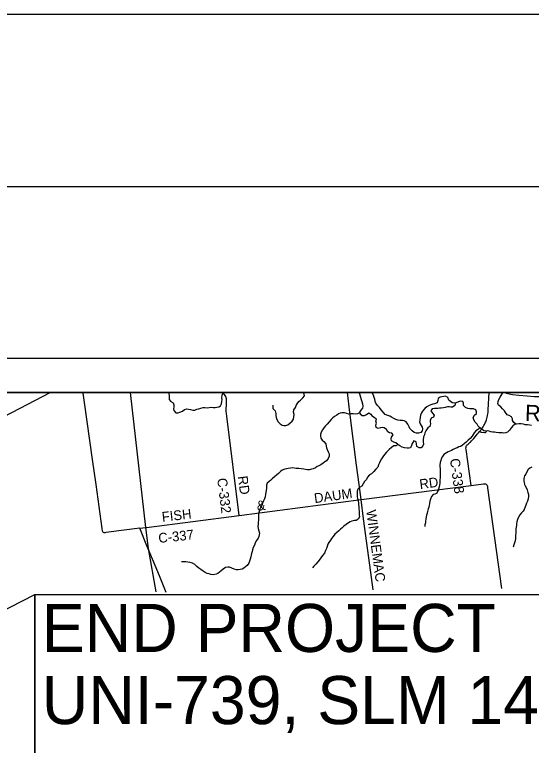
# Model space of a CAD drawing. Extents: x 0 to 34, y 0 to 22.
# Drawn here: x 6.243 to 7.746, y 19.874 to 22 of the extents above; entities that cross this region are included whole.
import ezdxf

# ---------------------------------------------------------------- set-up
doc = ezdxf.new("R2010")
doc.units = 0
for name, color, linetype in [('GM_X_Corporation', 7, 'Continuous'), ('GM_X_County_Road', 7, 'Continuous'), ('GM_X_County_Road_Text', 7, 'Continuous'), ('GM_X_Minor_River', 7, 'Continuous'), ('GM_X_Minor_River_Text', 7, 'Continuous'), ('GM_X_State_Route', 7, 'Continuous'), ('GM_X_Township_Road', 7, 'Continuous'), ('SH_Border', 7, 'Continuous'), ('SH_Cut_Line', 7, 'Continuous'), ('SH_Data', 7, 'Continuous'), ('SH_Text', 7, 'Continuous')]:
    doc.layers.add(name, color=color, linetype=linetype)

msp = doc.modelspace()

# ---------------------------------------------------------------- linework, layer by layer
at = {"layer": 'GM_X_Corporation'}
for points in [[(2.7052, 14.1), (8.9, 14.1), (8.9, 20.9), (3.3687, 20.9)], [(8.1611, 20.0595), (8.6025, 20.1153), (8.6985, 20.1278), (8.9, 20.1529), (8.9, 20.9), (6.5792, 20.9), (6.6238, 20.5079), (6.6308, 20.4463), (6.653, 20.3209)]]:
    msp.add_lwpolyline(points, dxfattribs=at)
at = {"layer": 'GM_X_County_Road'}
for points in [[(6.6277, 20.454), (6.6067, 20.5053), (6.5081, 20.4927), (6.5046, 20.4923), (6.5027, 20.4925), (6.5014, 20.4928), (6.4998, 20.4936), (6.4989, 20.4953), (6.4984, 20.4972), (6.4972, 20.5047), (6.4798, 20.6332), (6.4692, 20.7056), (6.4463, 20.8711), (6.4424, 20.8989), (6.4422, 20.9)], [(6.8958, 20.5429), (6.8598, 20.8317), (6.8587, 20.8393), (6.8578, 20.8455), (6.8581, 20.8521), (6.8588, 20.8649), (6.8592, 20.8739), (6.8587, 20.882), (6.8566, 20.8886), (6.853, 20.8944), (6.8487, 20.9)], [(7.2858, 20.3266), (7.276, 20.3979), (7.2577, 20.5328), (7.2503, 20.5893), (7.2449, 20.6328), (7.2373, 20.6889), (7.218, 20.8421), (7.211, 20.9)], [(7.5706, 20.6301), (7.5559, 20.7342), (7.5556, 20.7385), (7.5559, 20.7418), (7.5566, 20.7441), (7.5576, 20.7461), (7.5593, 20.7481), (7.5616, 20.7505), (7.5678, 20.7557), (7.5685, 20.7564), (7.5716, 20.7594), (7.5741, 20.762), (7.5781, 20.7662), (7.5822, 20.7712), (7.5859, 20.776), (7.5886, 20.7795), (7.5903, 20.7813), (7.5918, 20.7829), (7.5954, 20.7873), (7.5984, 20.791), (7.6002, 20.7932), (7.6019, 20.7956), (7.6036, 20.7979), (7.6053, 20.8004), (7.6067, 20.8026), (7.608, 20.8047), (7.6093, 20.807), (7.6106, 20.8096), (7.6119, 20.8123), (7.613, 20.8149), (7.6143, 20.8181), (7.6153, 20.8211), (7.6164, 20.8245), (7.6175, 20.8288), (7.6185, 20.8337), (7.6192, 20.8377), (7.6198, 20.8435), (7.6203, 20.8497), (7.6235, 20.9)], [(6.6264, 20.508), (6.8958, 20.5429), (7.2503, 20.5893), (7.5706, 20.6301), (7.607, 20.6347), (7.6102, 20.6348), (7.6128, 20.6345), (7.6143, 20.6337), (7.616, 20.6321), (7.6171, 20.6297), (7.6178, 20.6266), (7.6184, 20.6229), (7.6593, 20.3303)], [(6.6067, 20.5053), (6.6239, 20.5076), (6.6264, 20.508)], [(6.6835, 20.3185), (6.6637, 20.3666), (6.6309, 20.446), (6.6277, 20.454)]]:
    msp.add_lwpolyline(points, dxfattribs=at)
at = {"layer": 'GM_X_Minor_River'}
for p, q in [((7.0831, 20.9), (7.0838, 20.8992)), ((7.0838, 20.8992), (7.0837, 20.9)), ((7.2829, 20.8991), (7.2806, 20.9))]:
    msp.add_line(p, q, dxfattribs=at)
for points in [[(6.6898, 20.9), (6.691, 20.898), (6.6919, 20.8906), (6.692, 20.8853), (6.6926, 20.8804), (6.6971, 20.8745), (6.7038, 20.8701), (6.7061, 20.8642), (6.7053, 20.8585), (6.7047, 20.853), (6.706, 20.8479), (6.7114, 20.8414), (6.718, 20.8408), (6.7237, 20.8432), (6.7309, 20.8466), (6.7372, 20.8505), (6.7436, 20.8528), (6.7485, 20.8523), (6.7546, 20.8512), (6.7608, 20.8492), (6.7665, 20.849), (6.7731, 20.8518), (6.7782, 20.8531), (6.7843, 20.855), (6.7911, 20.8564), (6.796, 20.8566), (6.8028, 20.8556), (6.8083, 20.8565), (6.8145, 20.858), (6.8198, 20.8572), (6.8262, 20.8571), (6.8313, 20.8577), (6.8363, 20.8592), (6.8412, 20.862), (6.8448, 20.8675), (6.8458, 20.8739), (6.846, 20.8803), (6.8453, 20.8853), (6.8459, 20.8923), (6.8495, 20.9)], [(6.9939, 20.8636), (6.9939, 20.8587), (6.994, 20.8538), (7.0001, 20.8467), (7.0028, 20.8391), (7.0026, 20.8344), (7.0033, 20.8275), (7.005, 20.8222), (7.0093, 20.8154), (7.0153, 20.8094), (7.021, 20.8056), (7.0259, 20.8043), (7.0319, 20.8046), (7.037, 20.8063), (7.0435, 20.8113), (7.05, 20.817), (7.0534, 20.8232), (7.0553, 20.8299), (7.0554, 20.8361), (7.0543, 20.8431), (7.0549, 20.8501), (7.0593, 20.8569), (7.0621, 20.8626), (7.0644, 20.8677), (7.0694, 20.8741), (7.0743, 20.8785), (7.0812, 20.8851), (7.0861, 20.8907), (7.0838, 20.8992)], [(7.2444, 20.9), (7.2445, 20.8991), (7.2464, 20.8938), (7.2509, 20.8805), (7.2529, 20.8739), (7.2546, 20.8672), (7.2559, 20.8611), (7.2549, 20.8547), (7.2499, 20.8489), (7.2454, 20.8436), (7.2474, 20.8379), (7.254, 20.8337), (7.2606, 20.8331), (7.2665, 20.8368), (7.2726, 20.8411), (7.2788, 20.8375), (7.2825, 20.8314)], [(7.716, 20.8091), (7.7091, 20.8093), (7.7027, 20.8082), (7.6979, 20.8076), (7.6922, 20.8033), (7.6879, 20.7982), (7.6818, 20.7908), (7.6766, 20.7847), (7.6715, 20.7829), (7.666, 20.7821), (7.6611, 20.7831), (7.656, 20.7831), (7.6509, 20.7835), (7.6437, 20.7845), (7.6386, 20.7853), (7.6336, 20.7851), (7.6282, 20.7863), (7.6232, 20.7882), (7.6183, 20.7892), (7.6126, 20.7884), (7.6075, 20.7886), (7.6017, 20.7942), (7.5949, 20.7982), (7.5911, 20.8029), (7.5879, 20.8079), (7.5826, 20.8145), (7.5781, 20.821), (7.5764, 20.8273), (7.58, 20.8348), (7.5859, 20.8392), (7.5861, 20.8443), (7.5839, 20.8502), (7.5773, 20.8529), (7.5714, 20.8531), (7.5665, 20.8531), (7.5614, 20.8537), (7.5545, 20.8566), (7.5487, 20.8629), (7.5482, 20.8695), (7.5461, 20.8742), (7.5395, 20.8748), (7.5334, 20.8728), (7.5273, 20.8705), (7.5226, 20.8694), (7.5165, 20.8702), (7.5114, 20.8729), (7.5058, 20.8784), (7.5029, 20.8856), (7.496, 20.89), (7.4908, 20.8889), (7.4855, 20.8874), (7.4808, 20.8868), (7.4747, 20.8831), (7.4737, 20.877), (7.4714, 20.8708), (7.4644, 20.8678), (7.4595, 20.8668), (7.453, 20.8648), (7.4483, 20.8629), (7.4415, 20.8591), (7.4356, 20.8535), (7.4293, 20.8459), (7.426, 20.841), (7.4236, 20.834), (7.422, 20.8275), (7.421, 20.8209), (7.4205, 20.8146), (7.4223, 20.8095), (7.4253, 20.8048), (7.4282, 20.7996), (7.4291, 20.7947), (7.4285, 20.789), (7.4241, 20.7837), (7.4179, 20.782), (7.4116, 20.782), (7.4048, 20.784), (7.3989, 20.7887), (7.3923, 20.7956), (7.3907, 20.8009), (7.3863, 20.8087), (7.3812, 20.8154), (7.3761, 20.818), (7.371, 20.8186), (7.3644, 20.8185), (7.3576, 20.8202), (7.3515, 20.8214), (7.3453, 20.8244), (7.339, 20.8288), (7.3339, 20.8313), (7.3281, 20.8334), (7.3209, 20.8367), (7.3147, 20.8435), (7.3088, 20.8504), (7.3043, 20.8568), (7.2979, 20.8628), (7.2934, 20.8692), (7.2919, 20.8742), (7.29, 20.8806), (7.2889, 20.8857), (7.287, 20.8928), (7.2829, 20.8991)], [(7.7011, 20.808), (7.6944, 20.8127), (7.6908, 20.8185), (7.691, 20.8234), (7.6878, 20.8293), (7.681, 20.8335), (7.6757, 20.8358), (7.6704, 20.8422), (7.6672, 20.8472), (7.6618, 20.8533), (7.6569, 20.8584), (7.6501, 20.8636), (7.6486, 20.8683), (7.649, 20.8746), (7.6509, 20.8797), (7.6551, 20.8867), (7.6579, 20.892), (7.6633, 20.8994), (7.6636, 20.9)], [(7.5249, 20.87), (7.5229, 20.8626), (7.5167, 20.8582), (7.5119, 20.8577), (7.5064, 20.8587), (7.5017, 20.8583), (7.4953, 20.8572), (7.4898, 20.8559), (7.4837, 20.8552), (7.4786, 20.8546), (7.4738, 20.8542), (7.4636, 20.8535), (7.4577, 20.8526), (7.4535, 20.8475), (7.4584, 20.8407), (7.4626, 20.8348), (7.4609, 20.8283), (7.4544, 20.8255), (7.4515, 20.8194), (7.4517, 20.8147), (7.4521, 20.8092), (7.4505, 20.8018), (7.4448, 20.7973), (7.4387, 20.7893), (7.436, 20.7829), (7.4347, 20.7776), (7.4324, 20.7712), (7.4314, 20.7628), (7.4314, 20.7573), (7.4316, 20.7503), (7.43, 20.7452), (7.4256, 20.7391), (7.4194, 20.7391), (7.4124, 20.7434), (7.4117, 20.7506), (7.4106, 20.757), (7.4041, 20.7599), (7.3992, 20.7525), (7.3974, 20.7461), (7.3942, 20.7396), (7.3893, 20.7385), (7.3842, 20.7383), (7.3768, 20.7391), (7.3703, 20.7409), (7.3635, 20.7449), (7.3571, 20.7496), (7.3518, 20.754), (7.3454, 20.756), (7.3393, 20.7596), (7.3378, 20.7653), (7.3392, 20.7704), (7.3441, 20.777), (7.34, 20.7823), (7.3336, 20.7835), (7.3285, 20.7864), (7.3245, 20.7927), (7.3175, 20.7976), (7.3117, 20.799), (7.3069, 20.7973), (7.3001, 20.7954), (7.2942, 20.7987), (7.2931, 20.8051), (7.2958, 20.8114), (7.2935, 20.8174), (7.2949, 20.8231), (7.2896, 20.8269), (7.2825, 20.8314)], [(7.2461, 20.8414), (7.2397, 20.8385), (7.2342, 20.8378), (7.2277, 20.8386), (7.2204, 20.8379), (7.2139, 20.8377), (7.2087, 20.8391), (7.2024, 20.8412), (7.1949, 20.8413), (7.1898, 20.84), (7.1848, 20.8383), (7.1795, 20.8347), (7.1735, 20.8306), (7.1687, 20.8266), (7.163, 20.8214), (7.1577, 20.8148), (7.1518, 20.8085), (7.1472, 20.8036), (7.1423, 20.7972), (7.1385, 20.7919), (7.1344, 20.7848), (7.1325, 20.7787), (7.1321, 20.7736), (7.1338, 20.7671), (7.1375, 20.762), (7.1426, 20.7576), (7.1475, 20.7515), (7.1488, 20.7445), (7.1501, 20.7395), (7.1515, 20.7344), (7.1551, 20.7277), (7.1573, 20.7215), (7.1573, 20.715), (7.155, 20.7086), (7.15, 20.702), (7.1451, 20.6984), (7.14, 20.6949), (7.1331, 20.6903), (7.128, 20.6872), (7.1231, 20.6847), (7.1176, 20.6813), (7.1113, 20.678), (7.1062, 20.6769), (7.1003, 20.6758), (7.0949, 20.6756), (7.0884, 20.6762), (7.0835, 20.6772), (7.0758, 20.6784), (7.0692, 20.6792), (7.062, 20.6792), (7.056, 20.68), (7.0505, 20.681), (7.0448, 20.6803), (7.0386, 20.6794), (7.0333, 20.6783), (7.0283, 20.6772), (7.0213, 20.6744), (7.0162, 20.6708), (7.0105, 20.6644), (7.0044, 20.6599), (6.9993, 20.656), (6.9923, 20.6492), (6.9875, 20.645), (6.9828, 20.6411), (6.9775, 20.6362), (6.9757, 20.6309), (6.9753, 20.6258), (6.9751, 20.6207), (6.9747, 20.6159), (6.9737, 20.6097), (6.9725, 20.6042), (6.971, 20.5972), (6.9692, 20.5913), (6.9669, 20.5851), (6.9639, 20.5781), (6.9621, 20.5716), (6.9593, 20.5667), (6.9558, 20.5607), (6.9537, 20.5539), (6.9524, 20.5469), (6.9523, 20.5412), (6.9519, 20.5349), (6.9517, 20.5294), (6.9513, 20.5228), (6.951, 20.5165), (6.9506, 20.5112), (6.9515, 20.505), (6.9534, 20.4979), (6.9547, 20.4915), (6.9541, 20.4867), (6.9529, 20.4818), (6.951, 20.4765), (6.9464, 20.4701), (6.942, 20.4627), (6.9407, 20.4563), (6.937, 20.4491), (6.9342, 20.4423), (6.9332, 20.4374), (6.9318, 20.4321), (6.9309, 20.4272), (6.9295, 20.4222)], [(7.596, 20.7975), (7.5916, 20.7938), (7.5842, 20.7885), (7.5795, 20.7833), (7.5766, 20.7783), (7.5734, 20.773), (7.5676, 20.7662), (7.5623, 20.7613), (7.5566, 20.7562), (7.5515, 20.7519), (7.5444, 20.7458), (7.5397, 20.7434), (7.5348, 20.7419), (7.5295, 20.7396), (7.5241, 20.7378), (7.5185, 20.7344), (7.5135, 20.7319), (7.5088, 20.7301), (7.504, 20.7274), (7.4993, 20.7244), (7.4915, 20.7203), (7.4869, 20.7142), (7.4837, 20.707), (7.4821, 20.7023), (7.4806, 20.697), (7.4796, 20.6902), (7.4796, 20.6854), (7.4802, 20.678), (7.4803, 20.6719), (7.4801, 20.6659), (7.4805, 20.6604), (7.4806, 20.6545), (7.4798, 20.6439), (7.4794, 20.637), (7.4788, 20.6308), (7.4779, 20.6259), (7.4761, 20.619), (7.4742, 20.6134), (7.47, 20.6064), (7.4651, 20.6047), (7.4598, 20.6032), (7.4552, 20.5979), (7.4521, 20.5901), (7.4508, 20.584), (7.4496, 20.577), (7.4489, 20.5719), (7.4473, 20.5672), (7.4454, 20.5615), (7.4435, 20.5543), (7.4425, 20.5496), (7.441, 20.5439), (7.4394, 20.5391), (7.4387, 20.5323), (7.4381, 20.5264), (7.4375, 20.5215), (7.4363, 20.5153), (7.4357, 20.5105)], [(7.7462, 20.8048), (7.7411, 20.8057), (7.7341, 20.8063), (7.7275, 20.8067), (7.7226, 20.8085), (7.716, 20.8091)], [(7.3581, 20.7489), (7.3518, 20.7453), (7.3457, 20.7453), (7.3391, 20.7406), (7.332, 20.7344), (7.3246, 20.7268), (7.3187, 20.7196), (7.3142, 20.7134), (7.31, 20.7074), (7.3063, 20.7007), (7.3039, 20.6958), (7.3014, 20.6898), (7.2993, 20.6833), (7.2937, 20.6769), (7.2878, 20.6705), (7.2806, 20.664)], [(7.7473, 20.683), (7.7414, 20.6803), (7.7366, 20.676), (7.7324, 20.6692), (7.7296, 20.6631), (7.7263, 20.6576), (7.7238, 20.6499), (7.724, 20.6429), (7.7247, 20.6381), (7.7261, 20.6332), (7.7277, 20.6284), (7.7317, 20.6218), (7.7338, 20.617), (7.7358, 20.6092), (7.7373, 20.6041), (7.7375, 20.598), (7.7367, 20.5906), (7.7344, 20.5842), (7.7319, 20.5783), (7.7296, 20.5727), (7.7281, 20.5675), (7.725, 20.56), (7.7216, 20.555), (7.717, 20.5501), (7.7124, 20.5448), (7.7084, 20.5376), (7.7054, 20.5306), (7.7031, 20.5238), (7.7023, 20.5185), (7.7023, 20.5132), (7.7017, 20.5083), (7.7009, 20.5035), (7.7005, 20.4988), (7.7003, 20.4908), (7.6999, 20.4857), (7.6999, 20.481), (7.6997, 20.4757), (7.6983, 20.4685), (7.6966, 20.4633), (7.6945, 20.4569), (7.6931, 20.4505)], [(7.2806, 20.664), (7.2753, 20.6604), (7.2696, 20.6536), (7.2661, 20.6474), (7.2608, 20.6413), (7.2562, 20.6347), (7.2526, 20.6279), (7.2461, 20.6244), (7.2406, 20.6193), (7.2391, 20.6129), (7.2387, 20.6081), (7.2388, 20.603), (7.2394, 20.5983), (7.2405, 20.5918), (7.2423, 20.5851), (7.2427, 20.5781), (7.2432, 20.5734), (7.2437, 20.5683), (7.2443, 20.5618), (7.2448, 20.5563), (7.2453, 20.55), (7.2453, 20.5447), (7.2458, 20.5383), (7.2418, 20.5317), (7.2359, 20.5279), (7.231, 20.5278), (7.224, 20.5257), (7.2187, 20.5241), (7.2134, 20.5209), (7.2071, 20.5167), (7.1999, 20.5115), (7.195, 20.507), (7.1902, 20.5024), (7.1855, 20.4981), (7.179, 20.4923), (7.1743, 20.4878), (7.1691, 20.4817), (7.1644, 20.4759), (7.1613, 20.471), (7.1567, 20.4644), (7.1539, 20.4594), (7.1514, 20.4528), (7.1496, 20.4466), (7.147, 20.4409), (7.1443, 20.4333), (7.1382, 20.426), (7.1336, 20.419), (7.1288, 20.4128), (7.1243, 20.4079), (7.1188, 20.4011), (7.1131, 20.3952), (7.1092, 20.39)], [(6.9295, 20.4222), (6.928, 20.4152), (6.9262, 20.4097), (6.9237, 20.4037), (6.9192, 20.3973), (6.9142, 20.3931), (6.9091, 20.3897), (6.9042, 20.3866), (6.8992, 20.3855), (6.893, 20.3847), (6.8879, 20.3846), (6.8815, 20.3861), (6.8749, 20.389), (6.8681, 20.3923), (6.863, 20.3925), (6.8564, 20.391), (6.8493, 20.3863), (6.8435, 20.3813), (6.8387, 20.3775), (6.8334, 20.3739), (6.8287, 20.3715), (6.8205, 20.3699), (6.813, 20.371), (6.8081, 20.3724), (6.8024, 20.374), (6.7971, 20.3765), (6.7907, 20.3803), (6.7845, 20.3853), (6.7785, 20.3895), (6.7727, 20.3946), (6.7667, 20.4002), (6.7604, 20.4034), (6.7533, 20.4056), (6.7463, 20.4066), (6.7404, 20.4079), (6.7334, 20.408), (6.7285, 20.4078)]]:
    msp.add_lwpolyline(points, dxfattribs=at)
at = {"layer": 'GM_X_State_Route'}
for points in [[(5.1553, 20.0682), (5.5823, 20.4982), (5.5912, 20.5071), (5.5981, 20.5133), (5.6042, 20.5172), (5.612, 20.5216), (5.6302, 20.5309), (5.7752, 20.6055), (5.9644, 20.7031), (6.1813, 20.8149), (6.2361, 20.8428), (6.3463, 20.9)], [(7.6702, 20.9), (7.6739, 20.8989), (7.6815, 20.897), (7.6914, 20.8951), (7.709, 20.8931), (7.7334, 20.8908), (7.754, 20.8891), (7.769, 20.8884), (7.7884, 20.889), (7.8455, 20.8913), (7.8638, 20.8923), (7.8935, 20.8949), (7.9546, 20.8995), (7.9617, 20.9)]]:
    msp.add_lwpolyline(points, dxfattribs=at)
at = {"layer": 'GM_X_Township_Road'}
msp.add_lwpolyline([(7.5954, 20.7873), (7.5963, 20.7865), (7.5973, 20.786), (7.5985, 20.7856), (7.5998, 20.7853), (7.6096, 20.7844), (7.611, 20.7844), (7.6125, 20.7845), (7.6136, 20.7849), (7.6145, 20.7856), (7.6155, 20.7868)], dxfattribs=at)
at = {"layer": 'SH_Border'}
msp.add_lwpolyline([(1.5, 21.5), (33.5, 21.5), (33.5, 0.5), (1.5, 0.5)], close=True, dxfattribs=at)
at = {"layer": 'SH_Cut_Line'}
msp.add_lwpolyline([(0, 0), (34, 0), (34, 22), (0, 22)], close=True, dxfattribs=at)
at = {"layer": 'SH_Data'}
for p, q in [((2, 21), (9, 21)), ((2.1, 20.9), (8.9, 20.9))]:
    msp.add_line(p, q, dxfattribs=at)
at = {"layer": 'SH_Text'}
msp.add_lwpolyline([(6.3016, 19.6886), (5.3182, 19.808), (6.3016, 20.3124)], close=True, dxfattribs=at)
msp.add_lwpolyline([(8.1244, 20.0434), (8.1244, 19.6886), (6.3016, 19.6886), (6.3016, 20.3124), (8.1244, 20.3124), (8.1244, 20.053)], dxfattribs=at)

# ---------------------------------------------------------------- texts
at = {"layer": 'GM_X_County_Road_Text'}
for s, height, rotation, p in [('C-338', 0.02841, 277.7406, (7.5089, 20.7069)), ('C-332', 0.02841, 277.1593, (6.8317, 20.6499)), ('RD', 0.02841, 277.4313, (6.8918, 20.6562)), ('RD', 0.02841, 7.4312, (7.4222, 20.6192)), ('DAUM', 0.02841, 7.8772, (7.1158, 20.5784)), ('&', 0.0284, 8.0072, (6.9487, 20.5559)), ('FISH', 0.02841, 6.3393, (6.6724, 20.5242)), ('WINNEMAC', 0.02841, 277.577, (7.2655, 20.557)), ('C-337', 0.02841, 6.0654, (6.6622, 20.4624))]:
    msp.add_text(s, height=height, rotation=rotation, dxfattribs=at).set_placement(p)
at = {"layer": 'GM_X_Minor_River_Text'}
msp.add_text('Rush', height=0.04735, rotation=358.3322, dxfattribs=at).set_placement((7.7267, 20.8176))
at = {"layer": 'SH_Text'}
for s, p in [('END PROJECT  ', (6.3218, 20.1454)), ('UNI-739, SLM 14.27 ', (6.3218, 19.9354))]:
    msp.add_text(s, height=0.14, dxfattribs=at).set_placement(p)

doc.saveas('drawing.dxf')
